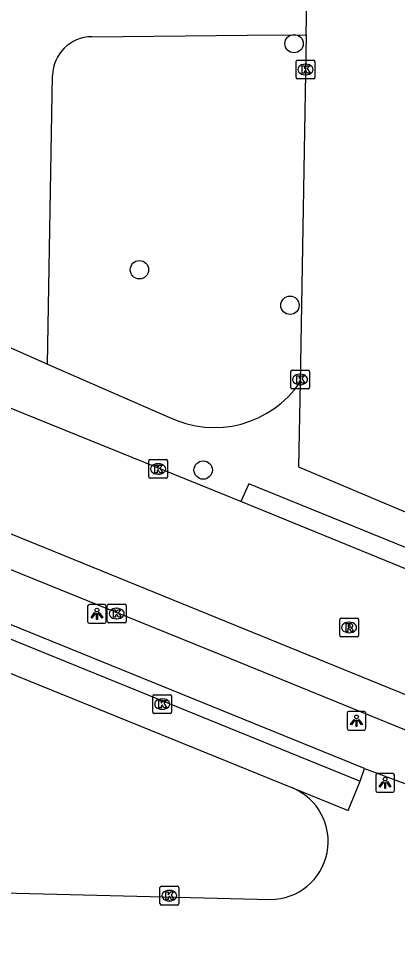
# Model space of a CAD drawing. Extents: x 160026 to 161302, y 384757 to 385701.
# Drawn here: x 160601 to 160621.2, y 385019.4 to 385069.6 of the extents above; entities that cross this region are included whole.
import ezdxf

# ---------------------------------------------------------------- set-up
doc = ezdxf.new("R2010")
doc.units = 0
for name, color, linetype in [('IMGEO_Boom', 7, 'Continuous'), ('IMGEO_Groenvoorziening', 7, 'Continuous'), ('IMGEO_Haag', 7, 'Continuous'), ('IMGEO_Kolk', 7, 'Continuous'), ('IMGEO_Lichtpunt', 7, 'Continuous'), ('IMGEO_Rijbaan_lokaal_gesloten', 7, 'Continuous'), ('IMGEO_Rijbaan_lokaal_open', 7, 'Continuous'), ('IMGEO_Rioolput', 7, 'Continuous'), ('IMGEO_Voetpad_halfverhard', 7, 'Continuous'), ('IMGEO_Voetpad_open', 7, 'Continuous')]:
    doc.layers.add(name, color=color, linetype=linetype)

msp = doc.modelspace()

# ---------------------------------------------------------------- linework, layer by layer
at = {"layer": 'IMGEO_Boom'}
for centre in [(160615.678, 385068.228), (160607.438, 385056.173), (160615.459, 385054.281), (160610.833, 385045.495)]:
    msp.add_circle(centre, 0.489, dxfattribs=at)
at = {"layer": 'IMGEO_Groenvoorziening'}
msp.add_lwpolyline([(160598.744, 385022.997), (160614.417, 385022.601)], dxfattribs=at)
msp.add_arc((160614.403, 385025.692), 3.091, 270.2638, 67.3908, dxfattribs=at)
at = {"layer": 'IMGEO_Haag'}
msp.add_lwpolyline([(160619.198, 385028.903), (160619.435, 385029.588)], dxfattribs=at)
at = {"layer": 'IMGEO_Kolk'}
for p, q in [((160615.786, 385066.425), (160615.786, 385067.277)), ((160615.861, 385067.351), (160616.713, 385067.351)), ((160616.787, 385067.277), (160616.787, 385066.425)), ((160616.274, 385067.131), (160616.299, 385067.131)), ((160616.713, 385066.351), (160615.861, 385066.351)), ((160616.297, 385066.571), (160616.272, 385066.571)), ((160615.497, 385049.9), (160615.497, 385050.752)), ((160615.572, 385050.826), (160616.424, 385050.826)), ((160616.498, 385050.752), (160616.498, 385049.9)), ((160615.985, 385050.606), (160616.01, 385050.606)), ((160616.424, 385049.826), (160615.572, 385049.826)), ((160616.008, 385050.046), (160615.983, 385050.046)), ((160607.934, 385045.128), (160607.934, 385045.98)), ((160608.009, 385046.054), (160608.861, 385046.054)), ((160608.422, 385045.834), (160608.447, 385045.834)), ((160608.935, 385045.98), (160608.935, 385045.128)), ((160608.445, 385045.274), (160608.42, 385045.274)), ((160608.861, 385045.054), (160608.009, 385045.054)), ((160605.726, 385037.419), (160605.726, 385038.271)), ((160605.801, 385038.345), (160606.653, 385038.345)), ((160606.214, 385038.125), (160606.239, 385038.125)), ((160606.727, 385038.271), (160606.727, 385037.419)), ((160606.653, 385037.345), (160605.801, 385037.345)), ((160606.237, 385037.565), (160606.212, 385037.565)), ((160608.149, 385032.591), (160608.149, 385033.443)), ((160608.224, 385033.517), (160609.076, 385033.517)), ((160608.637, 385033.297), (160608.662, 385033.297)), ((160609.15, 385033.443), (160609.15, 385032.591)), ((160608.66, 385032.737), (160608.635, 385032.737)), ((160609.076, 385032.517), (160608.224, 385032.517)), ((160608.531, 385022.378), (160608.531, 385023.23)), ((160608.606, 385023.304), (160609.458, 385023.304)), ((160609.019, 385023.084), (160609.044, 385023.084)), ((160609.532, 385023.23), (160609.532, 385022.378)), ((160609.458, 385022.304), (160608.606, 385022.304)), ((160609.042, 385022.524), (160609.017, 385022.524))]:
    msp.add_line(p, q, dxfattribs=at)
for points in [[(160615.786, 385066.425), (160615.786, 385067.277)], [(160615.861, 385067.351), (160616.713, 385067.351)], [(160616.787, 385067.277), (160616.787, 385066.425)], [(160616.107, 385067.051), (160616.23, 385067.051), (160616.23, 385066.9), (160616.36, 385067.051), (160616.524, 385067.051), (160616.378, 385066.9), (160616.531, 385066.651), (160616.379, 385066.651), (160616.294, 385066.815), (160616.23, 385066.748), (160616.23, 385066.651), (160616.107, 385066.651), (160616.107, 385067.051)], [(160616.713, 385066.351), (160615.861, 385066.351)], [(160615.497, 385049.9), (160615.497, 385050.752)], [(160615.572, 385050.826), (160616.424, 385050.826)], [(160616.498, 385050.752), (160616.498, 385049.9)], [(160615.818, 385050.526), (160615.941, 385050.526), (160615.941, 385050.375), (160616.071, 385050.526), (160616.235, 385050.526), (160616.089, 385050.375), (160616.242, 385050.126), (160616.09, 385050.126), (160616.005, 385050.29), (160615.941, 385050.223), (160615.941, 385050.126), (160615.818, 385050.126), (160615.818, 385050.526)], [(160616.424, 385049.826), (160615.572, 385049.826)], [(160607.934, 385045.128), (160607.934, 385045.98)], [(160608.009, 385046.054), (160608.861, 385046.054)], [(160608.255, 385045.754), (160608.378, 385045.754), (160608.378, 385045.603), (160608.508, 385045.754), (160608.672, 385045.754), (160608.526, 385045.603), (160608.679, 385045.354), (160608.527, 385045.354), (160608.442, 385045.518), (160608.378, 385045.451), (160608.378, 385045.354), (160608.255, 385045.354), (160608.255, 385045.754)], [(160608.935, 385045.98), (160608.935, 385045.128)], [(160608.861, 385045.054), (160608.009, 385045.054)], [(160605.726, 385037.419), (160605.726, 385038.271)], [(160605.801, 385038.345), (160606.653, 385038.345)], [(160606.727, 385038.271), (160606.727, 385037.419)], [(160606.047, 385038.045), (160606.17, 385038.045), (160606.17, 385037.894), (160606.3, 385038.045), (160606.464, 385038.045), (160606.318, 385037.894), (160606.471, 385037.645), (160606.319, 385037.645), (160606.234, 385037.809), (160606.17, 385037.742), (160606.17, 385037.645), (160606.047, 385037.645), (160606.047, 385038.045)], [(160606.653, 385037.345), (160605.801, 385037.345)], [(160608.149, 385032.591), (160608.149, 385033.443)], [(160608.224, 385033.517), (160609.076, 385033.517)], [(160608.47, 385033.217), (160608.593, 385033.217), (160608.593, 385033.066), (160608.723, 385033.217), (160608.887, 385033.217), (160608.741, 385033.066), (160608.894, 385032.817), (160608.742, 385032.817), (160608.657, 385032.981), (160608.593, 385032.914), (160608.593, 385032.817), (160608.47, 385032.817), (160608.47, 385033.217)], [(160609.15, 385033.443), (160609.15, 385032.591)], [(160609.076, 385032.517), (160608.224, 385032.517)], [(160608.531, 385022.378), (160608.531, 385023.23)], [(160608.606, 385023.304), (160609.458, 385023.304)], [(160609.532, 385023.23), (160609.532, 385022.378)], [(160608.852, 385023.004), (160608.975, 385023.004), (160608.975, 385022.853), (160609.105, 385023.004), (160609.269, 385023.004), (160609.123, 385022.853), (160609.276, 385022.604), (160609.124, 385022.604), (160609.039, 385022.768), (160608.975, 385022.701), (160608.975, 385022.604), (160608.852, 385022.604), (160608.852, 385023.004)], [(160609.458, 385022.304), (160608.606, 385022.304)]]:
    msp.add_lwpolyline(points, dxfattribs=at)
for centre, start, end in [((160615.863, 385067.275), 91.552, 178.448), ((160615.863, 385067.275), 91.552, 178.448), ((160616.711, 385067.275), 1.552, 88.448), ((160616.711, 385067.275), 1.552, 88.448), ((160615.863, 385066.427), 181.552, 268.448), ((160615.863, 385066.427), 181.552, 268.448), ((160616.711, 385066.427), 271.552, 358.448), ((160616.711, 385066.427), 271.552, 358.448), ((160615.574, 385050.75), 91.552, 178.448), ((160615.574, 385050.75), 91.552, 178.448), ((160616.422, 385050.75), 1.552, 88.448), ((160616.422, 385050.75), 1.552, 88.448), ((160615.574, 385049.902), 181.552, 268.448), ((160615.574, 385049.902), 181.552, 268.448), ((160616.422, 385049.902), 271.552, 358.448), ((160616.422, 385049.902), 271.552, 358.448), ((160608.011, 385045.978), 91.552, 178.448), ((160608.011, 385045.978), 91.552, 178.448), ((160608.859, 385045.978), 1.552, 88.448), ((160608.859, 385045.978), 1.552, 88.448), ((160608.011, 385045.13), 181.552, 268.448), ((160608.011, 385045.13), 181.552, 268.448), ((160608.859, 385045.13), 271.552, 358.448), ((160608.859, 385045.13), 271.552, 358.448), ((160605.803, 385038.269), 91.552, 178.448), ((160605.803, 385038.269), 91.552, 178.448), ((160606.651, 385038.269), 1.552, 88.448), ((160606.651, 385038.269), 1.552, 88.448), ((160605.803, 385037.421), 181.552, 268.448), ((160605.803, 385037.421), 181.552, 268.448), ((160606.651, 385037.421), 271.552, 358.448), ((160606.651, 385037.421), 271.552, 358.448), ((160608.226, 385033.441), 91.552, 178.448), ((160608.226, 385033.441), 91.552, 178.448), ((160609.074, 385033.441), 1.552, 88.448), ((160609.074, 385033.441), 1.552, 88.448), ((160608.226, 385032.593), 181.552, 268.448), ((160608.226, 385032.593), 181.552, 268.448), ((160609.074, 385032.593), 271.552, 358.448), ((160609.074, 385032.593), 271.552, 358.448), ((160608.608, 385023.228), 91.552, 178.448), ((160608.608, 385023.228), 91.552, 178.448), ((160609.456, 385023.228), 1.552, 88.448), ((160609.456, 385023.228), 1.552, 88.448), ((160608.608, 385022.38), 181.552, 268.448), ((160608.608, 385022.38), 181.552, 268.448), ((160609.456, 385022.38), 271.552, 358.448), ((160609.456, 385022.38), 271.552, 358.448)]:
    msp.add_arc(centre, 0.0765, start, end, dxfattribs=at)
for centre, major_axis, ratio, start_param, end_param in [((160616.273, 385066.851), (-0.387, 0.002), 0.722429, 4.712389, 7.853982), ((160616.298, 385066.851), (-0.39, 0.002), 0.717154, 1.570796, 4.712389), ((160615.984, 385050.326), (-0.387, 0.002), 0.722429, 4.712389, 7.853982), ((160616.009, 385050.326), (-0.39, 0.002), 0.717154, 1.570796, 4.712389), ((160608.421, 385045.554), (-0.387, 0.002), 0.722429, 4.712389, 7.853982), ((160608.446, 385045.554), (-0.39, 0.002), 0.717154, 1.570796, 4.712389), ((160606.213, 385037.845), (-0.387, 0.002), 0.722429, 4.712389, 7.853982), ((160606.238, 385037.845), (-0.39, 0.002), 0.717154, 1.570796, 4.712389), ((160608.636, 385033.017), (-0.387, 0.002), 0.722429, 4.712389, 7.853982), ((160608.661, 385033.017), (-0.39, 0.002), 0.717154, 1.570796, 4.712389), ((160609.018, 385022.804), (-0.387, 0.002), 0.722429, 4.712389, 7.853982), ((160609.043, 385022.804), (-0.39, 0.002), 0.717154, 1.570796, 4.712389)]:
    msp.add_ellipse(centre, major_axis=major_axis, ratio=ratio, start_param=start_param, end_param=end_param, dxfattribs=at)
at = {"layer": 'IMGEO_Lichtpunt'}
for p, q in [((160604.675, 385038.23), (160604.675, 385037.423)), ((160604.675, 385038.23), (160604.675, 385037.423)), ((160605.577, 385038.325), (160604.769, 385038.325)), ((160605.577, 385038.325), (160604.769, 385038.325)), ((160605.671, 385037.423), (160605.671, 385038.23)), ((160605.671, 385037.423), (160605.671, 385038.23)), ((160604.769, 385037.329), (160605.577, 385037.329)), ((160604.769, 385037.329), (160605.577, 385037.329)), ((160619.406, 385032.63), (160618.598, 385032.63)), ((160619.406, 385032.63), (160618.598, 385032.63)), ((160618.504, 385032.535), (160618.504, 385031.728)), ((160618.504, 385032.535), (160618.504, 385031.728)), ((160619.5, 385031.728), (160619.5, 385032.535)), ((160619.5, 385031.728), (160619.5, 385032.535)), ((160618.598, 385031.634), (160619.406, 385031.634)), ((160618.598, 385031.634), (160619.406, 385031.634)), ((160620.031, 385029.22), (160620.031, 385028.413)), ((160620.031, 385029.22), (160620.031, 385028.413)), ((160620.933, 385029.315), (160620.125, 385029.315)), ((160620.933, 385029.315), (160620.125, 385029.315)), ((160621.027, 385028.413), (160621.027, 385029.22)), ((160621.027, 385028.413), (160621.027, 385029.22)), ((160620.125, 385028.319), (160620.933, 385028.319)), ((160620.125, 385028.319), (160620.933, 385028.319))]:
    msp.add_line(p, q, dxfattribs=at)
for points in [[(160605.049, 385037.894), (160605.088, 385037.866), (160604.9, 385037.604), (160604.862, 385037.631), (160605.049, 385037.894)], [(160605.151, 385037.846), (160605.198, 385037.846), (160605.198, 385037.524), (160605.151, 385037.524), (160605.151, 385037.846)], [(160605.261, 385037.866), (160605.299, 385037.893), (160605.486, 385037.631), (160605.447, 385037.603), (160605.261, 385037.866)], [(160618.878, 385032.199), (160618.917, 385032.171), (160618.729, 385031.909), (160618.691, 385031.936), (160618.878, 385032.199)], [(160618.98, 385032.151), (160619.027, 385032.151), (160619.027, 385031.829), (160618.98, 385031.829), (160618.98, 385032.151)], [(160619.09, 385032.171), (160619.128, 385032.198), (160619.315, 385031.936), (160619.276, 385031.908), (160619.09, 385032.171)], [(160620.405, 385028.884), (160620.444, 385028.856), (160620.256, 385028.594), (160620.218, 385028.621), (160620.405, 385028.884)], [(160620.507, 385028.836), (160620.554, 385028.836), (160620.554, 385028.514), (160620.507, 385028.514), (160620.507, 385028.836)], [(160620.617, 385028.856), (160620.655, 385028.883), (160620.842, 385028.621), (160620.803, 385028.593), (160620.617, 385028.856)]]:
    msp.add_lwpolyline(points, dxfattribs=at)
for centre in [(160605.174, 385038.028), (160619.003, 385032.333), (160620.53, 385029.018)]:
    msp.add_circle(centre, 0.0994, dxfattribs=at)
for centre, start, end in [((160604.769, 385038.23), 90, 180), ((160604.769, 385038.23), 90, 180), ((160605.577, 385038.23), 0, 90), ((160605.577, 385038.23), 0, 90), ((160604.769, 385037.423), 180, 270), ((160604.769, 385037.423), 180, 270), ((160605.577, 385037.423), 270, 0), ((160605.577, 385037.423), 270, 360), ((160618.598, 385032.535), 90, 180), ((160618.598, 385032.535), 90, 180), ((160619.406, 385032.535), 0, 90), ((160619.406, 385032.535), 0, 90), ((160618.598, 385031.728), 180, 270), ((160618.598, 385031.728), 180, 270), ((160619.406, 385031.728), 270, 0), ((160619.406, 385031.728), 270, 360), ((160620.125, 385029.22), 90, 180), ((160620.125, 385029.22), 90, 180), ((160620.933, 385029.22), 0, 90), ((160620.933, 385029.22), 0, 90), ((160620.125, 385028.413), 180, 270), ((160620.125, 385028.413), 180, 270), ((160620.933, 385028.413), 270, 0), ((160620.933, 385028.413), 270, 360)]:
    msp.add_arc(centre, 0.0946, start, end, dxfattribs=at)
at = {"layer": 'IMGEO_Rijbaan_lokaal_gesloten'}
for points in [[(160612.845, 385043.826), (160590.309, 385052.935), (160581.782, 385056.163), (160574.814, 385058.379), (160565.395, 385061.073), (160562.711, 385061.735)], [(160564.76, 385054.855), (160567.998, 385054.013), (160577.194, 385051.171), (160585.082, 385048.283), (160588.849, 385046.836), (160596.698, 385043.67), (160620.694, 385033.909), (160638.453, 385026.712), (160665.07, 385015.82)], [(160624.532, 385039.041), (160612.845, 385043.826)]]:
    msp.add_lwpolyline(points, dxfattribs=at)
at = {"layer": 'IMGEO_Rijbaan_lokaal_open'}
for points in [[(160616.32, 385068.707), (160616.352, 385070.534)], [(160616.32, 385068.707), (160615.997, 385050.184)], [(160615.997, 385050.184), (160615.918, 385045.67), (160621.727, 385043.212)]]:
    msp.add_lwpolyline(points, dxfattribs=at)
at = {"layer": 'IMGEO_Rioolput'}
for p, q in [((160618.182, 385037.602), (160619.034, 385037.602)), ((160618.107, 385036.676), (160618.107, 385037.528)), ((160618.595, 385037.382), (160618.62, 385037.382)), ((160619.108, 385037.528), (160619.108, 385036.676)), ((160619.034, 385036.602), (160618.182, 385036.602)), ((160618.618, 385036.822), (160618.593, 385036.822))]:
    msp.add_line(p, q, dxfattribs=at)
for points in [[(160618.182, 385037.602), (160619.034, 385037.602)], [(160618.107, 385036.676), (160618.107, 385037.528)], [(160618.696, 385037.3), (160618.444, 385037.302), (160618.444, 385036.902)], [(160618.622, 385037.221), (160618.568, 385037.221), (160618.568, 385037.14)], [(160618.568, 385037.14), (160618.62, 385037.14)], [(160619.108, 385037.528), (160619.108, 385036.676)], [(160619.034, 385036.602), (160618.182, 385036.602)], [(160618.444, 385036.902), (160618.568, 385036.902), (160618.568, 385037.064), (160618.579, 385037.064)], [(160618.626, 385037.035), (160618.697, 385036.902), (160618.837, 385036.902), (160618.772, 385037.028)]]:
    msp.add_lwpolyline(points, dxfattribs=at)
for centre, radius, start, end in [((160618.184, 385037.526), 0.0765, 91.552, 178.448), ((160618.184, 385037.526), 0.0765, 91.552, 178.448), ((160619.032, 385037.526), 0.0765, 1.552, 88.448), ((160619.032, 385037.526), 0.0765, 1.552, 88.448), ((160618.604, 385037.329), 0.19, 274.7715, 282.9687), ((160618.628, 385037.125), 0.0964, 77.0061, 93.1865), ((160618.642, 385037.182), 0.0378, 276.6634, 79.6772), ((160618.695, 385037.19), 0.109, 350.3612, 89.416), ((160618.693, 385037.19), 0.112, 277.5842, 350.9817), ((160618.184, 385036.678), 0.0765, 181.552, 268.448), ((160618.184, 385036.678), 0.0765, 181.552, 268.448), ((160618.578, 385037.011), 0.0533, 26.0293, 88.6989), ((160618.677, 385036.975), 0.108, 29.5134, 73.7905), ((160619.032, 385036.678), 0.0765, 271.552, 358.448), ((160619.032, 385036.678), 0.0765, 271.552, 358.448)]:
    msp.add_arc(centre, radius, start, end, dxfattribs=at)
for centre, major_axis, ratio, start_param, end_param in [((160618.594, 385037.102), (-0.387, 0.002), 0.722429, 4.712389, 7.853982), ((160618.619, 385037.102), (-0.39, 0.002), 0.717154, 1.570796, 4.712389)]:
    msp.add_ellipse(centre, major_axis=major_axis, ratio=ratio, start_param=start_param, end_param=end_param, dxfattribs=at)
at = {"layer": 'IMGEO_Voetpad_halfverhard'}
for points in [[(160604.892, 385068.6), (160613.186, 385068.678), (160616.32, 385068.707)], [(160602.546, 385051.141), (160602.812, 385066.535)]]:
    msp.add_lwpolyline(points, dxfattribs=at)
msp.add_arc((160604.912, 385066.5), 2.1, 90.5479, 179.0374, dxfattribs=at)
at = {"layer": 'IMGEO_Voetpad_open'}
for points in [[(160566.863, 385052.545), (160571.301, 385051.19), (160585.387, 385046.34), (160611.75, 385035.652), (160642.612, 385023.087), (160657.707, 385017.06), (160664.436, 385014.299)], [(160600.419, 385052.076), (160602.546, 385051.141)], [(160602.546, 385051.141), (160609.007, 385048.313)], [(160619.435, 385029.588), (160585.944, 385043.191), (160577.541, 385046.294)], [(160577.279, 385045.596), (160585.718, 385042.523), (160619.198, 385028.903)], [(160624.532, 385039.041), (160624.936, 385040.01), (160613.259, 385044.754), (160612.845, 385043.826)], [(160577.492, 385043.776), (160580.319, 385042.788), (160586.84, 385040.237), (160615.591, 385028.545)], [(160619.435, 385029.588), (160621.857, 385028.675)], [(160615.591, 385028.545), (160618.561, 385027.337), (160619.198, 385028.903)]]:
    msp.add_lwpolyline(points, dxfattribs=at)
msp.add_arc((160611.42, 385053.291), 5.532, 244.142, 325.828, dxfattribs=at)

doc.saveas('drawing.dxf')
